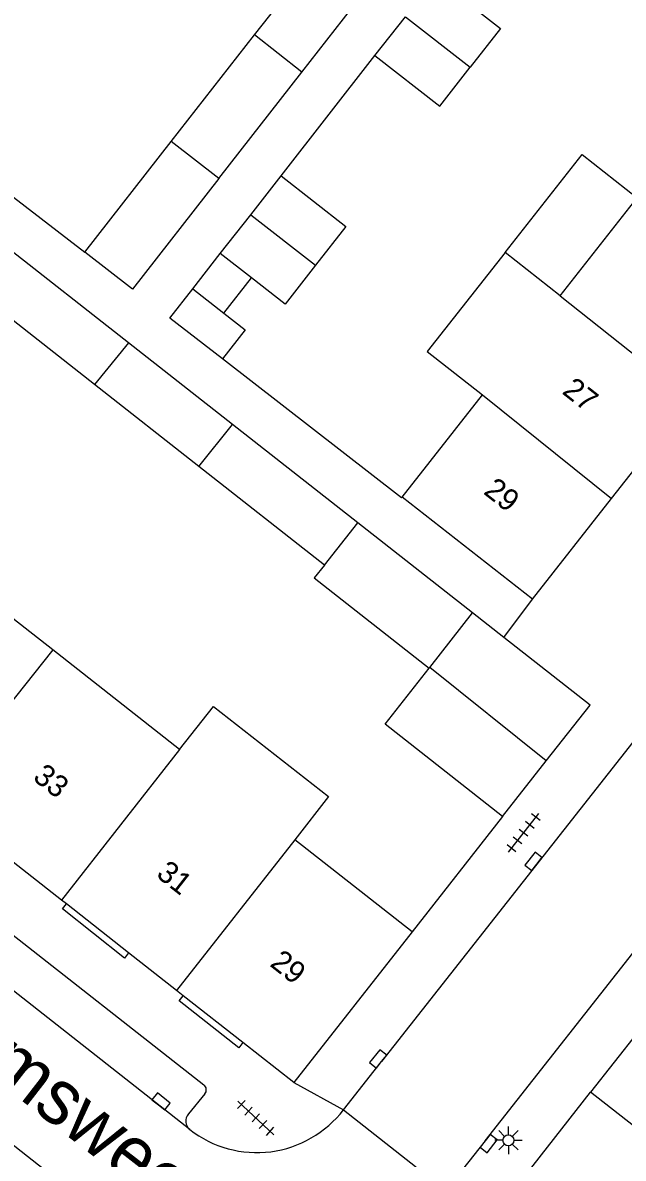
# Model space of a CAD drawing. Extents: x 131000 to 133013, y 393000 to 396501.
# Drawn here: x 131701.4 to 131728.8, y 395939.4 to 395991.2 of the extents above; entities that cross this region are included whole.
import ezdxf

# ---------------------------------------------------------------- set-up
doc = ezdxf.new("R2010")
doc.units = 0
for name, color, linetype in [('gg-afsc-erfafscheiding', 7, 'Continuous'), ('gg-afsc-muur', 7, 'Continuous'), ('gg-anno-huisnummerreeks BGT', 7, 'Continuous'), ('gg-anno-openbare ruimte label', 7, 'Continuous'), ('gg-bbg-bijgebouw', 7, 'Continuous'), ('gg-bbg-gedigitaliseerde bebouwing', 7, 'Continuous'), ('gg-bbg-gedigitaliseerde bijgebouw', 7, 'Continuous'), ('gg-bbg-hoofdgebouw', 7, 'Continuous'), ('gg-bbg-luifel en loopbrug', 7, 'Continuous'), ('gg-bbg-tussenscheiding', 7, 'Continuous'), ('gg-knt-verharding', 7, 'Continuous'), ('gg-knt-verharding nz', 7, 'Continuous'), ('gt-grn-weggrens', 7, 'Continuous'), ('gt-symb-kolk', 7, 'Continuous'), ('gt-symb-lichtmast', 7, 'Continuous'), ('gt-symb-tegel verharding', 7, 'Continuous')]:
    doc.layers.add(name, color=color, linetype=linetype)

# ---------------------------------------------------------------- blocks, each defined once
blk = doc.blocks.new('gt0-TEG1')
at = {"layer": 'gt-symb-tegel verharding'}
for p, q in [((-1.125, 0), (1.125, 0)), ((-0.9, -0.25), (-0.9, 0.25)), ((-0.45, -0.25), (-0.45, 0.25)), ((0, -0.25), (0, 0.25)), ((0.45, -0.25), (0.45, 0.25)), ((0.9, -0.25), (0.9, 0.25))]:
    blk.add_line(p, q, dxfattribs=at)
blk = doc.blocks.new('gt0-KOLK')
at = {"layer": 'gt-symb-kolk'}
blk.add_lwpolyline([(0, 0), (0.375, 0), (0.375, 0.4), (-0.375, 0.4), (-0.375, 0), (0, 0)], dxfattribs=at)
blk = doc.blocks.new('gt0-LMAST')
at = {"layer": 'gt-symb-lichtmast'}
for p, q in [((-0.005, 0.246), (-0.005, 0.621)), ((-0.182, 0.173), (-0.447, 0.438)), ((0.172, 0.173), (0.437, 0.438)), ((-0.255, -0.004), (-0.63, -0.004)), ((-0.182, -0.181), (-0.447, -0.446)), ((-0.005, -0.254), (-0.005, -0.629)), ((0.437, -0.446), (0.172, -0.181)), ((0.245, -0.004), (0.62, -0.004))]:
    blk.add_line(p, q, dxfattribs=at)
blk.add_circle((-0.005, -0.004), 0.25, dxfattribs=at)

msp = doc.modelspace()

# ---------------------------------------------------------------- linework, layer by layer
at = {"layer": 'gg-afsc-erfafscheiding'}
for p, q in [((131713.213, 395984.168), (131717.494, 395989.651)), ((131696.575, 395986.607), (131704.267, 395980.694))]:
    msp.add_line(p, q, dxfattribs=at)
msp.add_lwpolyline([(131718.738, 395969.521), (131718.71, 395969.485), (131710.549, 395975.818)], dxfattribs=at)
at = {"layer": 'gg-afsc-muur'}
msp.add_line((131723.31, 395954.96), (131719.19, 395949.69), dxfattribs=at)
at = {"layer": 'gg-bbg-bijgebouw'}
for p, q in [((131706.25, 395976.558), (131700.528, 395981.051)), ((131710.996, 395972.831), (131706.25, 395976.558)), ((131716.706, 395968.348), (131710.996, 395972.831)), ((131723.368, 395963.117), (131721.945, 395964.234)), ((131727.3, 395960.03), (131723.368, 395963.117)), ((131725.304, 395957.494), (131727.3, 395960.03)), ((131723.31, 395954.96), (131725.304, 395957.494))]:
    msp.add_line(p, q, dxfattribs=at)
at = {"layer": 'gg-bbg-gedigitaliseerde bebouwing'}
for p, q in [((131725.945, 395978.701), (131729.453, 395983.169)), ((131725.945, 395978.701), (131723.429, 395980.677)), ((131718.738, 395969.521), (131722.393, 395974.176)), ((131724.67, 395964.86), (131718.738, 395969.521))]:
    msp.add_line(p, q, dxfattribs=at)
for points in [[(131723.429, 395980.677), (131719.876, 395976.152), (131722.393, 395974.176)], [(131708.589, 395958.01), (131710.133, 395959.977), (131715.378, 395955.859), (131713.835, 395953.893)]]:
    msp.add_lwpolyline(points, dxfattribs=at)
at = {"layer": 'gg-bbg-gedigitaliseerde bijgebouw'}
for p, q in [((131712.001, 395990.599), (131715.839, 395995.515)), ((131714.162, 395988.899), (131717.982, 395993.791)), ((131717.494, 395989.651), (131718.879, 395991.425)), ((131708.207, 395985.74), (131712.001, 395990.599)), ((131710.376, 395984.049), (131714.162, 395988.899)), ((131704.267, 395980.694), (131708.207, 395985.74)), ((131711.828, 395982.394), (131713.213, 395984.168)), ((131710.444, 395980.621), (131711.828, 395982.394)), ((131711.861, 395979.517), (131710.444, 395980.621)), ((131704.709, 395974.65), (131699.016, 395979.126)), ((131709.189, 395979.013), (131710.605, 395977.908)), ((131709.466, 395970.91), (131704.709, 395974.65)), ((131715.186, 395966.412), (131709.466, 395970.91)), ((131715.186, 395966.412), (131716.706, 395968.348)), ((131719.99, 395961.748), (131721.945, 395964.234)), ((131719.967, 395961.719), (131719.99, 395961.748))]:
    msp.add_line(p, q, dxfattribs=at)
for points in [[(131720.264, 395993.198), (131723.222, 395990.893), (131721.837, 395989.12)], [(131717.494, 395989.651), (131720.453, 395987.346), (131721.837, 395989.12)], [(131710.376, 395984.049), (131706.44, 395979.008), (131704.267, 395980.694)], [(131713.213, 395984.168), (131716.171, 395981.863), (131714.786, 395980.089)], [(131714.786, 395980.089), (131713.402, 395978.316), (131711.861, 395979.517)], [(131710.549, 395975.818), (131708.149, 395977.681), (131709.189, 395979.013)], [(131710.605, 395977.908), (131711.584, 395977.143), (131710.549, 395975.818)], [(131723.31, 395954.96), (131717.96, 395959.165), (131719.967, 395961.719)]]:
    msp.add_lwpolyline(points, dxfattribs=at)
at = {"layer": 'gg-bbg-hoofdgebouw'}
for p, q in [((131728.278, 395969.456), (131731.846, 395974)), ((131724.67, 395964.86), (131728.278, 395969.456)), ((131702.807, 395962.548), (131697.989, 395966.329)), ((131708.589, 395958.01), (131702.807, 395962.548)), ((131703.199, 395951.145), (131697.371, 395955.721)), ((131719.19, 395949.69), (131713.835, 395953.893)), ((131703.429, 395950.964), (131703.199, 395951.145)), ((131706.265, 395948.738), (131703.429, 395950.964)), ((131719.19, 395949.69), (131713.79, 395942.83)), ((131708.452, 395947.021), (131706.265, 395948.738)), ((131708.757, 395946.782), (131708.452, 395947.021)), ((131711.475, 395944.648), (131708.757, 395946.782)), ((131713.79, 395942.83), (131711.475, 395944.648)), ((131722.39, 395936.09), (131727.32, 395942.38)), ((131729.981, 395940.289), (131727.32, 395942.38))]:
    msp.add_line(p, q, dxfattribs=at)
at = {"layer": 'gg-bbg-luifel en loopbrug'}
for p, q in [((131709.189, 395979.013), (131710.444, 395980.621)), ((131710.605, 395977.908), (131711.861, 395979.517)), ((131721.945, 395964.234), (131716.706, 395968.348))]:
    msp.add_line(p, q, dxfattribs=at)
for points in [[(131723.429, 395980.677), (131726.937, 395985.145), (131729.453, 395983.169)], [(131715.186, 395966.412), (131714.73, 395965.831), (131719.967, 395961.719)]]:
    msp.add_lwpolyline(points, dxfattribs=at)
at = {"layer": 'gg-bbg-tussenscheiding'}
for p, q in [((131718.879, 395991.425), (131721.837, 395989.12)), ((131714.162, 395988.899), (131712.001, 395990.599)), ((131710.376, 395984.049), (131708.207, 395985.74)), ((131711.828, 395982.394), (131714.786, 395980.089)), ((131725.945, 395978.701), (131731.846, 395974)), ((131706.25, 395976.558), (131704.709, 395974.65)), ((131722.393, 395974.176), (131728.278, 395969.456)), ((131709.466, 395970.91), (131710.996, 395972.831)), ((131702.807, 395962.548), (131697.371, 395955.721)), ((131725.304, 395957.494), (131719.99, 395961.748)), ((131708.589, 395958.01), (131703.199, 395951.145)), ((131713.835, 395953.893), (131708.452, 395947.021))]:
    msp.add_line(p, q, dxfattribs=at)
at = {"layer": 'gg-knt-verharding'}
for p, q in [((131722.522, 395940.165), (131762.512, 395991.047)), ((131723.368, 395963.117), (131724.67, 395964.86)), ((131682.906, 395963.75), (131709.689, 395942.715)), ((131730.902, 395960.455), (131717.799, 395943.778)), ((131733.587, 395914.406), (131679.507, 395956.816)), ((131729.477, 395945.121), (131727.32, 395942.38)), ((131716.058, 395941.579), (131717.799, 395943.778)), ((131709.733, 395942.3), (131708.989, 395941.389)), ((131722.522, 395940.165), (131720.727, 395937.916))]:
    msp.add_line(p, q, dxfattribs=at)
for points in [[(131706.265, 395948.738), (131706.077, 395948.498), (131703.254, 395950.741), (131703.429, 395950.964)], [(131711.475, 395944.648), (131711.289, 395944.411), (131708.569, 395946.542), (131708.757, 395946.782)]]:
    msp.add_lwpolyline(points, dxfattribs=at)
for centre, radius, start, end in [((131709.526, 395942.488), 0.28, 317.7862, 54.318), ((131712.108, 395944.604), 4.975, 232.136, 322.5568), ((131709.375, 395941.065), 0.504, 139.9815, 230.4363)]:
    msp.add_arc(centre, radius, start, end, dxfattribs=at)
at = {"layer": 'gg-knt-verharding nz'}
msp.add_lwpolyline([(131709.054, 395940.676), (131684.203, 395960.22), (131681.046, 395962.669)], dxfattribs=at)
at = {"layer": 'gt-grn-weggrens'}
for p, q in [((131713.79, 395942.83), (131716.058, 395941.579)), ((131716.058, 395941.579), (131720.727, 395937.916))]:
    msp.add_line(p, q, dxfattribs=at)

# ---------------------------------------------------------------- block references
at = {"layer": 'gt-symb-kolk'}
for p, rotation in [((131724.874, 395952.787), 51.823462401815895), ((131717.799, 395943.778), 51.823462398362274), ((131707.62, 395941.805), -38.20481932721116), ((131722.521, 395940.165), -128.17653760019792)]:
    msp.add_blockref('gt0-KOLK', p, dxfattribs=dict(at, rotation=rotation))
at = {"layer": 'gt-symb-lichtmast'}
msp.add_blockref('gt0-LMAST', (131723.583, 395940.192), dxfattribs=at)
at = {"layer": 'gt-symb-tegel verharding'}
for p, rotation in [((131724.272, 395954.212), 51.778443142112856), ((131712.061, 395941.209), -42.85190842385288)]:
    msp.add_blockref('gt0-TEG1', p, dxfattribs=dict(at, rotation=rotation))

# ---------------------------------------------------------------- texts
at = {"layer": 'gg-anno-huisnummerreeks BGT'}
for s, p in [('27', (131725.983, 395974.268)), ('29', (131722.398, 395969.7)), ('33', (131701.85, 395956.654)), ('31', (131707.475, 395952.238)), ('29', (131712.657, 395948.169))]:
    msp.add_text(s, height=1, rotation=321.9, dxfattribs=at).set_placement(p)
at = {"layer": 'gg-anno-openbare ruimte label'}
msp.add_text('Baron van Lamsweerdelaan', height=2.5, rotation=322.2, dxfattribs=at).set_placement((131683.912, 395955.547))

doc.saveas('drawing.dxf')
